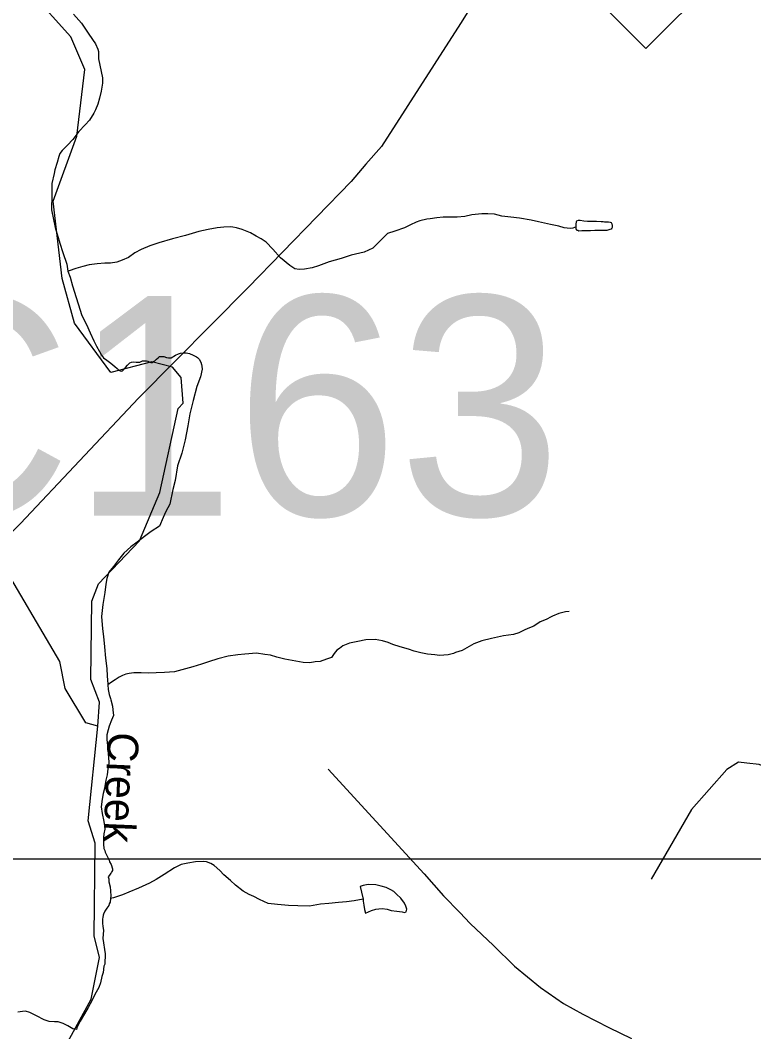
# Model space of a CAD drawing. Extents: x 2126262 to 2293712, y 749403 to 919119.
# Drawn here: x 2214819 to 2218381, y 806933 to 811845 of the extents above; entities that cross this region are included whole.
import ezdxf

# ---------------------------------------------------------------- set-up
doc = ezdxf.new("R2010")
doc.units = 0
for name, color, linetype in [('Exist Hydrographic Creek Single Shore', 7, 'Continuous'), ('Exist Hydrographic Creek Single Shore Label', 7, 'Continuous'), ('Exist Hydrographic Misc Water Feature', 7, 'Continuous'), ('Exist Railroad Mainline', 7, 'Continuous'), ('Exist Road Non-System Type 51', 7, 'Continuous'), ('Exist Road Primary NC Shield CELL', 7, 'Continuous'), ('Exist Road Secondary Structure Culvert Number Label', 7, 'Continuous'), ('Exist Utilities Electrical Transmission Line', 7, 'Continuous'), ('Map Preparation Inset Cut Line', 7, 'Continuous')]:
    doc.layers.add(name, color=color, linetype=linetype)

msp = doc.modelspace()

# ---------------------------------------------------------------- linework, layer by layer
at = {"layer": 'Exist Hydrographic Creek Single Shore'}
for points in [[(2215195.5, 808415.9), (2215203.5, 808533.9), (2215161.5, 808643), (2215166.6, 809023.4), (2215199.6, 809108), (2215398.5, 809317.1), (2215496.6, 809551.2), (2215585.6, 809959.5), (2215610.6, 809985.2), (2215600.5, 810110.1), (2215558.7, 810160.2), (2215458.6, 810185.1), (2215259.5, 810133.5), (2215082.6, 810373.3), (2215022.7, 810591.1), (2214978.6, 810966), (2215093.7, 811281.8), (2215132.6, 811605.7), (2215064.7, 811764.5), (2214871.6, 811978.5)], [(2215031.5, 806848.1), (2215163.5, 807091.4), (2215203.5, 807293.9), (2215178.5, 807399.4), (2215183.6, 807848.7), (2215149.6, 807957.7), (2215195.5, 808415.9)]]:
    msp.add_lwpolyline(points, dxfattribs=at)
at = {"layer": 'Exist Hydrographic Misc Water Feature'}
for points in [[(2215078, 811873.8), (2215116.3, 811830.2), (2215152.8, 811776.4), (2215185, 811730.7), (2215195.3, 811704.7), (2215199.4, 811692.7), (2215199.6, 811656.8), (2215212.1, 811594.9), (2215218.3, 811564.9), (2215218.3, 811538.9), (2215212.5, 811500.9), (2215204.7, 811466.9), (2215195.1, 811436.8), (2215185.2, 811408.8), (2215177.2, 811392.7), (2215155.5, 811358.6), (2215133.8, 811336.4), (2215104, 811304.2), (2215074.3, 811266), (2215048.5, 811237.9), (2215022.6, 811211.7), (2215010.7, 811197.7), (2215006.8, 811183.6), (2214999.1, 811153.6), (2214987.4, 811117.6), (2214983.5, 811099.5), (2214971.8, 811051.4), (2214972, 810997.4), (2214970.6, 810923.5), (2214989.2, 810837.6), (2215011.8, 810761.8), (2215026.1, 810715.9), (2215044.6, 810660.1), (2215050.7, 810626.1)], [(2217518.3, 810841), (2217502.3, 810834.8), (2217490.2, 810832.8), (2217460.3, 810836.5), (2217434.3, 810844.4), (2217394.3, 810852.1), (2217364.3, 810859.9), (2217336.2, 810865.8), (2217299.9, 810873.5), (2217244, 810883), (2217202.1, 810888.8), (2217158, 810892.5), (2217122, 810902.2), (2217090, 810904), (2217060, 810903.8), (2217012.1, 810899.5), (2216978, 810891.2), (2216940.3, 810889), (2216912.2, 810888.8), (2216872.2, 810888.6), (2216842.3, 810884.3), (2216810.3, 810880.1), (2216794.3, 810878), (2216760.2, 810869.7), (2216742.2, 810863.6), (2216714.5, 810851.5), (2216684.6, 810837.2), (2216638.9, 810820.9), (2216602.8, 810808.7), (2216561.1, 810766.4), (2216531.2, 810738.2), (2216489.6, 810718), (2216425.6, 810703.6), (2216377.8, 810687.2), (2216319.8, 810670.8), (2216268.1, 810652.5), (2216236.1, 810642.2), (2216200.3, 810636), (2216174.2, 810633.8), (2216152.3, 810637.7), (2216128.1, 810653.5), (2216083.8, 810691.1), (2216045.6, 810732.9), (2216013.2, 810766.7), (2215989.3, 810782.4), (2215965.1, 810796.3), (2215937, 810812.2), (2215897, 810827.9), (2215869.1, 810835.7), (2215850.8, 810839.6), (2215840.8, 810841.5), (2215807, 810839.2), (2215775, 810837), (2215731.1, 810828.7), (2215687, 810818.4), (2215621.4, 810800), (2215559.3, 810783.5), (2215491.6, 810763.1), (2215447.7, 810748.8), (2215405.9, 810730.5), (2215375.9, 810714.3), (2215344, 810692.1), (2215314.2, 810679.9), (2215288.4, 810669.7), (2215258.2, 810665.5), (2215230.4, 810665.4), (2215192.2, 810661.1), (2215154.5, 810656.9), (2215122.5, 810648.6), (2215088.5, 810638.4), (2215056.5, 810628.1), (2215050.7, 810626.1)], [(2217518.3, 810841), (2217518.3, 810845), (2217518.1, 810859), (2217520, 810863), (2217520, 810867), (2217522, 810871), (2217530, 810873), (2217538, 810873.1), (2217556.1, 810871.2), (2217574.1, 810869.3), (2217596, 810869.5), (2217618, 810869.6), (2217640.1, 810867.8), (2217650, 810867.9), (2217656.1, 810865.9), (2217668, 810866), (2217676, 810866.1), (2217684, 810864.1), (2217688.1, 810862.1), (2217692, 810856.2), (2217694.1, 810848.2), (2217694.3, 810842.2), (2217694.3, 810838.2), (2217692.2, 810834.2), (2217688.3, 810830.1), (2217682.4, 810828.1), (2217678.3, 810826.1), (2217668.2, 810824), (2217640.3, 810823.8), (2217610.2, 810823.6), (2217588.2, 810821.5), (2217566.3, 810821.3), (2217546.2, 810821.2), (2217532.3, 810821), (2217526.3, 810823), (2217522.2, 810823), (2217520.4, 810827), (2217518.3, 810831), (2217518.3, 810841)], [(2215050.7, 810626.1), (2215060.8, 810596.2), (2215073.1, 810554.3), (2215118, 810410.6), (2215140.3, 810366.9), (2215158.8, 810327), (2215177, 810287.1), (2215188.9, 810261.2), (2215203.3, 810235.3), (2215213.3, 810217.4), (2215223.6, 810205.5), (2215239.6, 810193.6), (2215259.5, 810179.7), (2215277.7, 810163.9), (2215289.8, 810153.9), (2215297.8, 810146), (2215303.8, 810142), (2215309.7, 810140.1), (2215315.9, 810142.1), (2215329.8, 810158.2), (2215339.9, 810170.3), (2215351.5, 810180.3), (2215359.5, 810184.4), (2215367.5, 810186.5), (2215381.5, 810184.5), (2215387.6, 810184.6), (2215399.5, 810184.7), (2215413.5, 810190.8), (2215423.5, 810190.8), (2215431.5, 810190.9), (2215439.5, 810189), (2215453.5, 810183), (2215459.6, 810183.1), (2215465.5, 810187.1), (2215473.5, 810191.1), (2215481.5, 810199.2), (2215489.3, 810205.3), (2215495.3, 810211.3), (2215507.4, 810211.4), (2215517.2, 810211.5), (2215529.3, 810207.5), (2215539.4, 810205.6), (2215551.3, 810205.7), (2215573.2, 810217.8), (2215587.4, 810224), (2215597.2, 810228), (2215615.2, 810230.1), (2215625.3, 810230.2), (2215641.3, 810226.3), (2215659.3, 810218.5), (2215675.3, 810210.5), (2215679.2, 810206.6), (2215687.2, 810198.7), (2215695.6, 810184.7), (2215699.5, 810172.7), (2215701.6, 810164.8), (2215701.8, 810150.8), (2215694, 810112.7), (2215676.3, 810066.6), (2215658.7, 809998.5), (2215643.3, 809932.5), (2215633.5, 809874.4), (2215620, 809806.3), (2215604.6, 809742.2), (2215583, 809680.1), (2215571.6, 809610.1), (2215559.9, 809566), (2215546.3, 809493.9), (2215526.4, 809459.8), (2215512.7, 809429.7), (2215495.1, 809387.6), (2215455.3, 809361.3), (2215423.3, 809337.1), (2215387.4, 809310.9), (2215355.8, 809286.7), (2215322, 809256.5), (2215296.2, 809224.3), (2215272.6, 809192.1), (2215248.6, 809164), (2215238.8, 809133.9), (2215235.1, 809105.9), (2215229.3, 809065.9), (2215219.7, 809007.9), (2215214, 808949.8), (2215218.5, 808889.9), (2215222.8, 808851.9), (2215228.9, 808802), (2215233.4, 808746.1), (2215239.8, 808696.1), (2215242, 808660.1), (2215244.3, 808622.2), (2215244.3, 808618.2)], [(2215195.5, 808415.9), (2215137.5, 808433.5), (2215036.6, 808599.6), (2215010.6, 808731.3), (2214707.5, 809246.1), (2214548.6, 809337.9), (2214256.6, 809311.2)], [(2217485.1, 808973.4), (2217467.1, 808971.3), (2217435.3, 808963.1), (2217403.3, 808950.8), (2217397.3, 808946.8), (2217373.4, 808934.7), (2217343.6, 808922.5), (2217313.5, 808902.3), (2217291.7, 808894.2), (2217269.8, 808884), (2217239.9, 808869.8), (2217214, 808861.6), (2217166, 808855.3), (2217108, 808842.9), (2217060.2, 808830.6), (2217022.3, 808816.3), (2216964.5, 808783.9), (2216932.7, 808773.7), (2216922.9, 808769.7), (2216896.8, 808763.5), (2216854.8, 808759.1), (2216832.8, 808763), (2216796.7, 808766.8), (2216764.8, 808772.5), (2216732.8, 808780.3), (2216704.5, 808790.2), (2216664.5, 808801.9), (2216628.6, 808813.6), (2216606.5, 808823.5), (2216578.4, 808831.3), (2216542.3, 808837), (2216498.2, 808836.7), (2216458.6, 808828.5), (2216418.4, 808820.2), (2216386.4, 808806), (2216368.8, 808793.9), (2216356.7, 808785.8), (2216343, 808769.7), (2216331.1, 808749.6), (2216307.1, 808741.4), (2216275.3, 808731.2), (2216251.3, 808729), (2216225.3, 808724.9), (2216193.3, 808726.6), (2216139.4, 808736.3), (2216103.3, 808742), (2216065.1, 808751.8), (2216035, 808761.5), (2216007.1, 808765.4), (2215967.1, 808771.1), (2215909.1, 808766.7), (2215875, 808762.4), (2215829.3, 808756.1), (2215779.3, 808743.8), (2215733.6, 808729.5), (2215703.6, 808719.3), (2215699.5, 808717.3), (2215657.5, 808705), (2215567.9, 808680.4), (2215519.7, 808678), (2215479.7, 808675.7), (2215439.7, 808673.5), (2215405.7, 808675.3), (2215370, 808675), (2215348.1, 808672.9), (2215332.1, 808668.8), (2215316.1, 808662.6), (2215300.1, 808654.5), (2215280.2, 808642.4), (2215262.3, 808630.3), (2215244.3, 808618.2)], [(2215244.3, 808618.2), (2215246.6, 808594.2), (2215250.9, 808570.2), (2215256.8, 808550.3), (2215258.9, 808544.3), (2215267.1, 808514.4), (2215269.3, 808496.4), (2215271.4, 808468.4), (2215261.5, 808446.3), (2215251.7, 808416.3), (2215245.7, 808398.3), (2215240, 808374.3), (2215240.2, 808352.3), (2215242.2, 808322.2), (2215246.6, 808284.3), (2215249, 808242.3), (2215247, 808220.3)], [(2215247, 808220.3), (2215244.9, 808210.3), (2215241.2, 808180.3), (2215235.5, 808154.2), (2215227.7, 808114.3), (2215221.9, 808090.2), (2215216.2, 808062.2), (2215212.5, 808024.2), (2215216.8, 807992.2), (2215225, 807954.3), (2215228.9, 807932.3), (2215229.3, 807916.3), (2215225.2, 807894.3), (2215223.6, 807876.3), (2215223.6, 807858.3), (2215223.8, 807844.3), (2215225.8, 807822.3), (2215229.7, 807812.4), (2215232, 807804.4), (2215250.2, 807766.5), (2215252.3, 807758.5), (2215260.3, 807744.6), (2215266.4, 807724.6), (2215266.4, 807716.6), (2215264.6, 807710.6), (2215262.5, 807706.6), (2215258.4, 807702.6), (2215252.7, 807692.6), (2215246.8, 807684.5), (2215248.8, 807674.6), (2215249, 807660.6), (2215255, 807636.6), (2215257.2, 807616.6), (2215259.3, 807590.6), (2215257.4, 807580.6)], [(2216485.1, 807577.1), (2216441, 807568.8), (2216403, 807564.5), (2216365.3, 807560.3), (2216317.3, 807556), (2216277.4, 807551.6), (2216223.2, 807543.2), (2216167.2, 807544.9), (2216121.3, 807546.6), (2216069.2, 807550.2), (2216023.3, 807555.9), (2216001.4, 807565.7), (2215981.3, 807575.6), (2215953, 807589.4), (2215931, 807599.3), (2215901.1, 807615.1), (2215864.8, 807644.7), (2215840.8, 807666.6), (2215808.6, 807694.4), (2215788.3, 807716.3), (2215760.2, 807740), (2215744, 807749.9), (2215723.9, 807757.8), (2215710, 807759.7), (2215670, 807757.4), (2215632.3, 807751.1), (2215600.3, 807745), (2215568.3, 807728.7), (2215518.5, 807696.4), (2215478.7, 807672.1), (2215446.7, 807653.9), (2215393, 807629.6), (2215347.2, 807611.3), (2215315.2, 807597), (2215291.3, 807588.9), (2215271.6, 807582.8), (2215257.4, 807580.6)], [(2216485.1, 807577.1), (2216485.1, 807567.1), (2216487.3, 807547.1), (2216491.2, 807527.1), (2216495.5, 807509.2), (2216525.3, 807521.4), (2216545.4, 807527.5), (2216561.3, 807529.7), (2216577.3, 807531.7), (2216601.3, 807527.9), (2216621.2, 807522), (2216647.3, 807518.2), (2216661.2, 807516.3), (2216673.3, 807514.4), (2216685.2, 807512.4), (2216693.2, 807514.5), (2216697.3, 807528.5), (2216691.4, 807542.5), (2216685, 807556.5), (2216666.9, 807582.3), (2216646.9, 807600.2), (2216632.7, 807614.1), (2216618.8, 807621.9), (2216596.4, 807633.8), (2216572.4, 807639.6), (2216546.6, 807645.5), (2216508.4, 807647.2), (2216484.5, 807643), (2216470.5, 807638.9), (2216476.7, 807611), (2216485.1, 807577.1)], [(2215257.4, 807580.6), (2215255.6, 807562.6), (2215251.5, 807554.6), (2215249.8, 807546.6), (2215239.8, 807532.6), (2215229.7, 807518.4), (2215224, 807504.4), (2215221.9, 807498.4), (2215220.1, 807488.4), (2215218.3, 807480.4), (2215218.3, 807470.4), (2215218.3, 807460.5), (2215220.5, 807444.5), (2215222.6, 807426.4), (2215220.7, 807386.4), (2215231.2, 807310.6), (2215229.7, 807260.6), (2215225.8, 807250.6), (2215221.9, 807220.5), (2215216, 807200.5), (2215208.2, 807170.5), (2215200.4, 807148.4), (2215180.7, 807114.3), (2215168.8, 807086.2), (2215148.9, 807050), (2215131.3, 807020), (2215109.6, 806983.8), (2215093.8, 806951.7), (2215091.7, 806943.7)], [(2215091.7, 806943.7), (2215073.7, 806947.6), (2215049.7, 806961.4), (2215027.8, 806973.3), (2215003.8, 806981.1), (2214985.7, 806981), (2214959.7, 806982.8), (2214935.5, 806990.6), (2214897.6, 807010.4), (2214865.6, 807026.1), (2214845.3, 807032), (2214829.3, 807031.8), (2214807.5, 807027.7)]]:
    msp.add_lwpolyline(points, dxfattribs=at)
at = {"layer": 'Exist Railroad Mainline'}
msp.add_lwpolyline([(2216314.9, 808207.4), (2216779.9, 807700.3), (2216874.1, 807592.6), (2216954.2, 807512.7), (2217004.5, 807458.7), (2217116.7, 807351), (2217218.8, 807251.1), (2217345, 807147.5), (2217457.2, 807069.6), (2217551.3, 807017.9), (2217677.6, 806954.1), (2217787.6, 806900.2)], dxfattribs=at)
at = {"layer": 'Exist Road Non-System Type 51'}
msp.add_lwpolyline([(2219024.1, 808067.8), (2218935.9, 808011.6), (2218841, 807976.7), (2218764.2, 807955.7), (2218663.8, 807958.5), (2218654, 807944.5), (2218563.3, 808191.7), (2218489.3, 808194.5), (2218407, 808230.8), (2218348.4, 808237.8), (2218307.9, 808242), (2218251.4, 808205.5), (2218078.4, 808011.4), (2217883.7, 807674.1)], dxfattribs=at)
at = {"layer": 'Exist Road Primary NC Shield CELL'}
msp.add_lwpolyline([(2217524.9, 812040), (2217857.9, 812373), (2218190.9, 812040), (2217857.9, 811707)], close=True, dxfattribs=at)
at = {"layer": 'Exist Utilities Electrical Transmission Line'}
msp.add_lwpolyline([(2217782.2, 813143.1), (2216956.9, 811828.2), (2216573.2, 811231.4), (2216498.2, 811145.5), (2216426.5, 811061.4), (2215925.4, 810546.6), (2215392.6, 810009.9), (2214819.8, 809401.2), (2214185.1, 808754.2), (2213722.1, 808275.6), (2213676.2, 808223.6), (2213550.3, 808119.4), (2213458.6, 808033.1), (2211869.9, 806416.9), (2210772.1, 805303.3), (2209927.8, 804466.1)], dxfattribs=at)
at = {"layer": 'Map Preparation Inset Cut Line'}
msp.add_lwpolyline([(2224442, 807770.9), (2205436.6, 807770.9), (2205436.6, 794867.7), (2224442, 794867.7)], close=True, dxfattribs=at)

# ---------------------------------------------------------------- texts
at = {"layer": 'Exist Hydrographic Creek Single Shore Label'}
msp.add_text('Creek', height=150, rotation=267.5589, dxfattribs=at).set_placement((2215245.9, 808389.6))
at = {"layer": 'Exist Road Secondary Structure Culvert Number Label'}
msp.add_text('C163', height=1066.27, dxfattribs=at).set_placement((2214039.1, 809438.9))

doc.saveas('drawing.dxf')
